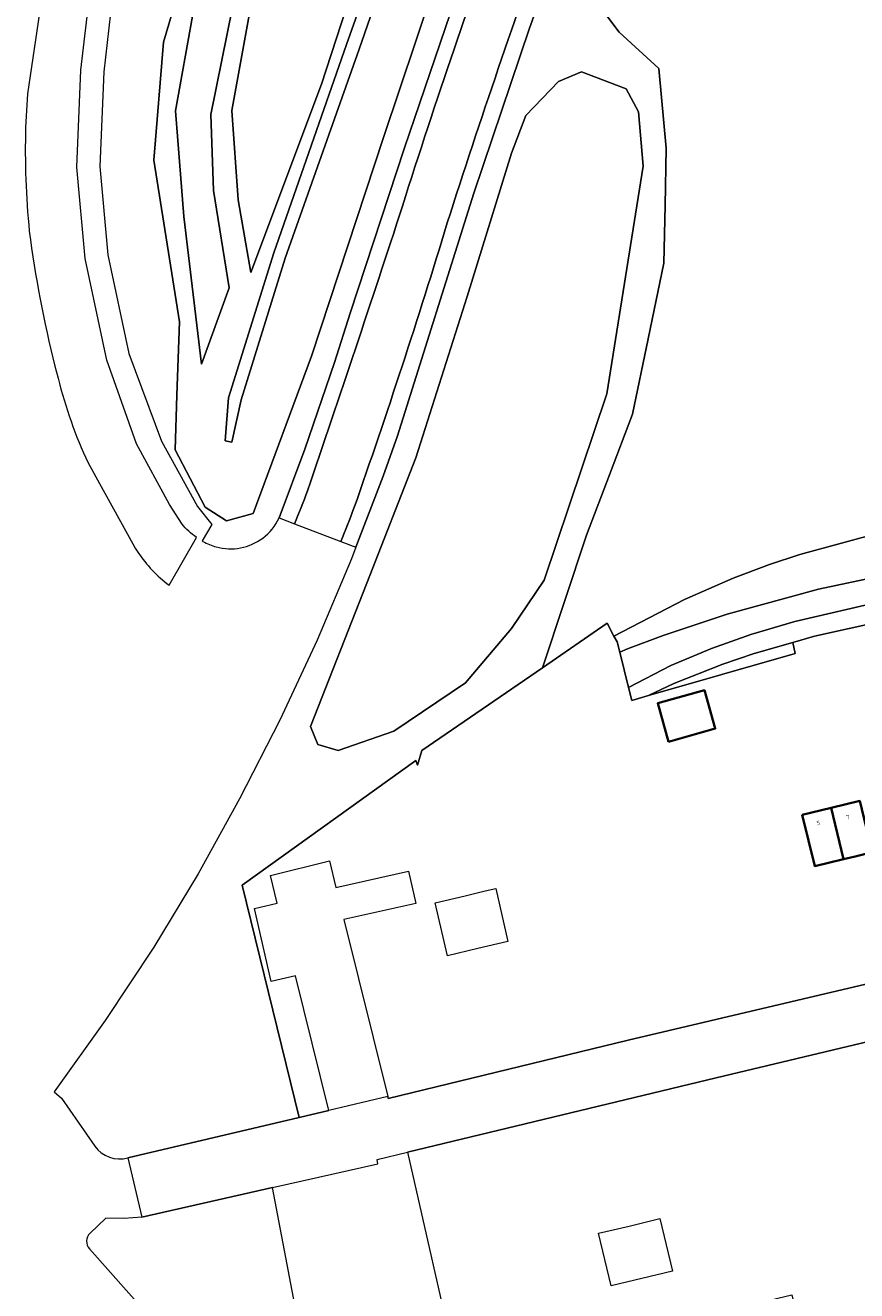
# Model space of a CAD drawing. Header units: metres. Extents: x 197700 to 204338, y 317132 to 325229.
# Tile 933 of 1056: x 198729 to 198802, y 320785 to 320895. Entities that reach past the tile are written whole.
import ezdxf
from ezdxf.enums import TextEntityAlignment as Align

# ---------------------------------------------------------------- set-up
doc = ezdxf.new("R2010")
doc.units = ezdxf.units.M
for name, color, linetype, lineweight in [('B-WE-GR-BEPLANTING_CULTUUR_BOSPLANTSOEN-GV', 90, 'Continuous', 18), ('B-WE-GR-GROENVOORZIENING-GV', 80, 'Continuous', 18), ('B-WE-GW-TALUD_KRUIN-G', 90, 'Continuous', 18), ('B-WE-IE-TERREINAFSCHEIDING_KUNSTMATIG_HEKWERK-G', 20, 'IE-TERREINAFSCHEIDING-KUNSTMATIG', 18), ('B-WE-OG-BEBOUWING-GV', 7, 'Continuous', 35), ('B-WE-OG-BEBOUWING-T18', 10, 'Continuous', 18), ('B-WE-OG-TERREIN_CULTUURSCHEIDING-GV', 7, 'Continuous', 18), ('B-WE-OG-TERREIN_ERF-GV', 7, 'Continuous', 18), ('B-WE-VH-VERHARDING_ASFALT-GV', 252, 'Continuous', 18), ('B-WE-VH-VERHARDING_STRAATBAKSTEEN-GV', 252, 'Continuous', 18)]:
    doc.layers.add(name, color=color, linetype=linetype, lineweight=lineweight)
doc.styles.add('NLCS-ISO-M200-T18', font='NLCS-ISO.ttf', dxfattribs={"height": 0.36})
doc.linetypes.add('IE-TERREINAFSCHEIDING-KUNSTMATIG', pattern='A,4,[82,NLCS.SHX,S=0.75,R=90,X=0,Y=0],4,-2', length=10)

msp = doc.modelspace()

# ---------------------------------------------------------------- linework, layer by layer
at = {"layer": 'B-WE-GR-BEPLANTING_CULTUUR_BOSPLANTSOEN-GV'}
for points in [[(198778.854, 320897.593), (198780.97, 320894.737), (198784.461, 320891.564), (198785.095, 320884.582), (198784.989, 320879.558), (198784.884, 320874.533), (198783.509, 320867.922), (198782.133, 320861.311), (198780.124, 320856.022), (198778.114, 320850.733), (198774.289, 320839.154), (198779.938, 320843.033), (198780.528, 320841.921), (198786.693, 320845.105), (198790.952, 320846.994), (198794.125, 320848.191), (198796.774, 320849.062), (198804.059, 320851.034)], [(198834.819, 320859.146), (198813.364, 320851.234), (198812.412, 320851.419), (198809.785, 320851.675), (198807.059, 320851.567), (198805.696, 320851.376), (198804.059, 320851.034), (198796.774, 320849.062), (198794.125, 320848.191), (198790.952, 320846.994), (198786.693, 320845.105), (198780.528, 320841.921), (198780.802, 320841.405), (198781.029, 320840.507), (198781.715, 320840.812), (198784.813, 320841.972), (198790.435, 320843.839), (198798.408, 320846.013), (198803.907, 320847.192), (198806.132, 320847.448), (198814.4, 320848.531), (198832.914, 320855.004)], [(198832.914, 320855.004), (198814.4, 320848.531), (198806.132, 320847.448), (198803.907, 320847.192), (198798.408, 320846.013), (198790.435, 320843.839), (198784.813, 320841.972), (198781.715, 320840.812), (198781.029, 320840.507), (198781.807, 320837.427), (198785.508, 320839.346), (198789.043, 320840.833), (198792.478, 320842.068), (198796.339, 320843.205), (198804.125, 320845.003), (198814.803, 320846.899), (198833.344, 320853.017)], [(198804.125, 320845.003), (198796.339, 320843.205), (198792.478, 320842.068), (198789.043, 320840.833), (198785.508, 320839.346), (198781.807, 320837.427), (198782.094, 320836.291), (198783.559, 320836.711), (198785.75, 320837.758), (198790.047, 320839.472), (198792.783, 320840.392), (198796.174, 320841.359), (198798.056, 320841.896), (198804.13, 320843.251)]]:
    msp.add_lwpolyline(points, dxfattribs=at)
msp.add_lwpolyline([(198796.174, 320841.359), (198792.783, 320840.392), (198790.047, 320839.472), (198785.75, 320837.758), (198783.559, 320836.711), (198796.364, 320840.386)], close=True, dxfattribs=at)
at = {"layer": 'B-WE-GR-GROENVOORZIENING-GV'}
for points in [[(198779.524, 320946.888), (198779.214, 320944.922), (198777.8, 320944.892), (198772.231, 320942.742), (198766.031, 320939.394), (198760.242, 320935.367), (198754.652, 320930.589), (198750.094, 320925.535), (198745.788, 320919.721), (198742.382, 320913.724), (198743.027, 320913.383), (198741.1, 320908.941), (198739.138, 320903.66), (198737.357, 320897.564), (198736.667, 320897.709), (198735.924, 320891.253), (198735.575, 320882.985), (198736.281, 320875.247), (198738.112, 320866.619), (198740.984, 320858.958), (198744.133, 320853.255), (198745.378, 320851.687), (198744.533, 320850.233), (198744.589, 320850.201)], [(198751.256, 320852.246), (198753.512, 320858.272), (198756.087, 320865.853), (198757.462, 320870.159), (198762.204, 320884.619), (198767.124, 320899.02), (198769.64, 320906.073), (198774.968, 320920.339), (198776.986, 320925.475), (198778.5, 320929.405), (198779.504, 320932.238), (198780.616, 320936.108), (198782.227, 320943.729)], [(198778.384, 320909.619), (198773.135, 320895.074), (198768.273, 320880.641), (198761.599, 320859.441), (198760.34, 320855.906), (198757.975, 320849.69), (198757.593, 320848.686), (198754.586, 320841.57), (198751.317, 320834.564), (198747.799, 320827.679), (198744.164, 320821.127), (198740.289, 320814.714), (198736.06, 320808.299), (198731.586, 320802.053), (198732.236, 320801.498), (198735.138, 320797.32)], [(198738.033, 320796.285), (198753.019, 320799.825), (198748.014, 320820.149), (198763.193, 320831.045), (198763.354, 320830.615), (198763.739, 320831.908), (198774.289, 320839.154), (198778.114, 320850.733), (198780.124, 320856.022), (198782.133, 320861.311), (198783.509, 320867.922), (198784.884, 320874.533), (198784.989, 320879.558), (198785.095, 320884.582), (198784.461, 320891.564), (198780.97, 320894.737), (198778.854, 320897.593)]]:
    msp.add_lwpolyline(points, dxfattribs=at)
for points in [[(198746.656, 320851.988), (198744.799, 320853.188), (198742.159, 320858.201), (198742.319, 320862.988), (198742.558, 320869.407), (198740.312, 320883.524), (198741.137, 320893.848), (198744.475, 320905.092), (198748.997, 320915.703), (198756.563, 320925.625), (198765.864, 320933.451), (198769.718, 320939.47), (198773.46, 320942.621), (198778.124, 320944.17), (198780.69, 320943.408), (198779.05, 320936.243), (198772.182, 320918.877), (198766.017, 320902.292), (198760.418, 320885.592), (198754.096, 320866.386), (198748.984, 320852.628)], [(198753.996, 320834.02), (198758.915, 320846.555), (198763.209, 320857.496), (198767.695, 320871.624), (198771.556, 320884.159), (198772.825, 320887.438), (198775.681, 320890.4), (198777.691, 320891.246), (198781.605, 320889.765), (198782.662, 320887.756), (198783.085, 320882.995), (198779.912, 320863.109), (198774.412, 320846.819), (198771.556, 320842.588), (198767.536, 320837.828), (198761.295, 320833.597), (198756.429, 320831.904), (198754.631, 320832.433)]]:
    msp.add_lwpolyline(points, close=True, dxfattribs=at)
for points in [[(198749.82, 320850.488, 0.1220628), (198751.256, 320852.246)], [(198745.758, 320849.713, 0.2315897), (198749.82, 320850.488)], [(198744.589, 320850.201, 0.0533768), (198745.758, 320849.713)], [(198735.138, 320797.32, 0.3146045), (198738.033, 320796.285)]]:
    msp.add_lwpolyline(points, format="xyb", dxfattribs=at)
at = {"layer": 'B-WE-GW-TALUD_KRUIN-G'}
msp.add_lwpolyline([(198758.239, 320893.238), (198751.78, 320874.967), (198747.938, 320862.579), (198747.132, 320858.868), (198746.526, 320858.978), (198746.832, 320862.742), (198750.78, 320875.426), (198757.143, 320893.641), (198763.734, 320912.229), (198770.762, 320930.871), (198774.426, 320938.762), (198775.128, 320938.48), (198771.549, 320930.505), (198764.714, 320911.887)], close=True, dxfattribs=at)
for points in [[(198781.029, 320840.507), (198781.715, 320840.812), (198784.813, 320841.972), (198790.435, 320843.839), (198798.408, 320846.013), (198803.907, 320847.192), (198806.132, 320847.448), (198814.4, 320848.531), (198832.914, 320855.004)], [(198833.344, 320853.017), (198814.803, 320846.899), (198804.125, 320845.003), (198796.339, 320843.205), (198792.478, 320842.068), (198789.043, 320840.833), (198785.508, 320839.346), (198781.807, 320837.427)]]:
    msp.add_lwpolyline(points, dxfattribs=at)
at = {"layer": 'B-WE-IE-TERREINAFSCHEIDING_KUNSTMATIG_HEKWERK-G'}
for points in [[(198774.289, 320839.154), (198779.938, 320843.033), (198780.528, 320841.921)], [(198781.029, 320840.507), (198780.802, 320841.405), (198780.528, 320841.921)], [(198781.807, 320837.427), (198781.029, 320840.507)], [(198796.364, 320840.386), (198783.559, 320836.711)], [(198753.019, 320799.825), (198748.014, 320820.149), (198763.193, 320831.045), (198763.354, 320830.615), (198763.739, 320831.908), (198774.289, 320839.154)], [(198783.559, 320836.711), (198782.094, 320836.291), (198781.807, 320837.427)], [(198788.944, 320808.277), (198803.028, 320811.596)]]:
    msp.add_lwpolyline(points, dxfattribs=at)
at = {"layer": 'B-WE-OG-BEBOUWING-GV'}
for points in [[(198785.304, 320832.679), (198789.376, 320833.823), (198788.431, 320837.184), (198784.36, 320836.04)], [(198803.1, 320823.01), (198802.017, 320827.505), (198799.504, 320826.9), (198800.587, 320822.405), (198801.599, 320822.649)], [(198796.991, 320826.295), (198798.074, 320821.8), (198800.587, 320822.405), (198799.504, 320826.9)]]:
    msp.add_lwpolyline(points, close=True, dxfattribs=at)
at = {"layer": 'B-WE-OG-TERREIN_CULTUURSCHEIDING-GV'}
for points in [[(198769.718, 320939.47), (198765.864, 320933.451), (198756.563, 320925.625), (198748.997, 320915.703), (198744.475, 320905.092), (198741.137, 320893.848), (198740.312, 320883.524), (198742.558, 320869.407), (198742.319, 320862.988), (198742.159, 320858.201), (198744.799, 320853.188), (198746.656, 320851.988), (198748.984, 320852.628), (198754.096, 320866.386), (198760.418, 320885.592), (198766.017, 320902.292), (198772.182, 320918.877), (198779.05, 320936.243), (198780.69, 320943.408), (198778.124, 320944.17), (198773.46, 320942.621)], [(198746.526, 320858.978), (198747.132, 320858.868), (198747.938, 320862.579), (198751.78, 320874.967), (198758.239, 320893.238), (198764.714, 320911.887), (198771.549, 320930.505), (198775.128, 320938.48), (198774.426, 320938.762), (198770.762, 320930.871), (198763.734, 320912.229), (198757.143, 320893.641), (198750.78, 320875.426), (198746.832, 320862.742)], [(198751.78, 320874.967), (198747.938, 320862.579), (198747.132, 320858.868), (198746.526, 320858.978), (198746.832, 320862.742), (198750.78, 320875.426), (198757.143, 320893.641), (198763.734, 320912.229), (198770.762, 320930.871), (198774.426, 320938.762), (198775.128, 320938.48), (198771.549, 320930.505), (198764.714, 320911.887), (198758.239, 320893.238)], [(198765.772, 320927.067), (198768.555, 320933.148), (198761.948, 320927.944), (198755.802, 320921.845), (198750.025, 320914.001), (198747.14, 320907.102), (198743.697, 320896.136), (198742.196, 320887.835), (198742.926, 320878.603), (198744.472, 320865.692), (198746.895, 320872.38), (198745.513, 320880.892), (198745.296, 320887.533), (198747.67, 320899.36), (198751.354, 320909.414), (198754.04, 320913.511), (198761.037, 320922.84)], [(198765.772, 320927.067), (198761.037, 320922.84), (198754.04, 320913.511), (198751.354, 320909.414), (198747.67, 320899.36), (198745.296, 320887.533), (198745.513, 320880.892), (198746.895, 320872.38), (198744.472, 320865.692), (198742.926, 320878.603), (198742.196, 320887.835), (198743.697, 320896.136), (198747.14, 320907.102), (198750.025, 320914.001), (198755.802, 320921.845), (198761.948, 320927.944), (198768.555, 320933.148)], [(198760.615, 320907.551), (198767.473, 320926.241), (198763.325, 320922.952), (198758.044, 320916.832), (198752.395, 320907.923), (198748.921, 320897.845), (198747.114, 320887.885), (198747.687, 320880.052), (198748.769, 320873.708), (198754.966, 320890.194)], [(198760.615, 320907.551), (198754.966, 320890.194), (198748.769, 320873.708), (198747.687, 320880.052), (198747.114, 320887.885), (198748.921, 320897.845), (198752.395, 320907.923), (198758.044, 320916.832), (198763.325, 320922.952), (198767.473, 320926.241)], [(198753.996, 320834.02), (198754.631, 320832.433), (198756.429, 320831.904), (198761.295, 320833.597), (198767.536, 320837.828), (198771.556, 320842.588), (198774.412, 320846.819), (198779.912, 320863.109), (198783.085, 320882.995), (198782.662, 320887.756), (198781.605, 320889.765), (198777.691, 320891.246), (198775.681, 320890.4), (198772.825, 320887.438), (198771.556, 320884.159), (198767.695, 320871.624), (198763.209, 320857.496), (198758.915, 320846.555)]]:
    msp.add_lwpolyline(points, close=True, dxfattribs=at)
for points in [[(198753.443, 320779.161), (198750.684, 320793.688), (198739.264, 320791.095), (198737.684, 320790.977), (198736.101, 320791.02), (198734.733, 320789.708)], [(198734.677, 320788.324), (198744.515, 320777.215)]]:
    msp.add_lwpolyline(points, dxfattribs=at)
msp.add_lwpolyline([(198734.733, 320789.708, 0.4031624), (198734.677, 320788.324)], format="xyb", dxfattribs=at)
at = {"layer": 'B-WE-OG-TERREIN_ERF-GV'}
msp.add_lwpolyline([(198804.13, 320843.251), (198798.056, 320841.896), (198796.174, 320841.359), (198796.364, 320840.386), (198783.559, 320836.711), (198782.094, 320836.291), (198781.807, 320837.427), (198781.029, 320840.507), (198780.802, 320841.405), (198780.528, 320841.921), (198779.938, 320843.033), (198774.289, 320839.154), (198763.739, 320831.908), (198763.354, 320830.615), (198763.193, 320831.045), (198748.014, 320820.149), (198753.019, 320799.825), (198755.589, 320800.432), (198752.677, 320812.194), (198750.564, 320811.707), (198749.089, 320818.108), (198751.098, 320818.571), (198750.502, 320820.981), (198755.646, 320822.255), (198756.223, 320819.927), (198762.572, 320821.348), (198763.201, 320818.534), (198756.916, 320817.127), (198760.747, 320801.65), (198760.789, 320801.482), (198781.758, 320806.568), (198788.944, 320808.277), (198803.028, 320811.596)], dxfattribs=at)
for points in [[(198785.304, 320832.679), (198784.36, 320836.04), (198788.431, 320837.184), (198789.376, 320833.823)], [(198802.017, 320827.505), (198803.1, 320823.01), (198801.599, 320822.649), (198800.587, 320822.405), (198798.074, 320821.8), (198796.991, 320826.295), (198799.504, 320826.9)], [(198767.529, 320819.215), (198769.276, 320819.626), (198770.188, 320819.84), (198771.26, 320815.209), (198768.618, 320814.588), (198765.975, 320813.966), (198764.887, 320818.594)], [(198776.177, 320779.785), (198776.232, 320779.54), (198783.868, 320781.408), (198796.062, 320784.322), (198797.087, 320780.197), (198798.127, 320780.449), (198797.581, 320782.083), (198822.187, 320788.336), (198825.858, 320788.29), (198842.961, 320790.769), (198848.592, 320796.455), (198849.857, 320806.809), (198849.585, 320810.259), (198847.858, 320817.052), (198847.651, 320817.004), (198845.049, 320816.399), (198820.101, 320810.602), (198789.451, 320803.293), (198762.486, 320796.799), (198766.811, 320777.667)], [(198781.852, 320790.331), (198784.539, 320790.973), (198785.646, 320786.38), (198782.959, 320785.738), (198780.281, 320785.098), (198779.174, 320789.691)]]:
    msp.add_lwpolyline(points, close=True, dxfattribs=at)
at = {"layer": 'B-WE-VH-VERHARDING_ASFALT-GV'}
for points in [[(198782.227, 320943.729), (198780.616, 320936.108), (198779.504, 320932.238), (198778.5, 320929.405), (198776.986, 320925.475), (198774.968, 320920.339), (198769.64, 320906.073), (198767.124, 320899.02), (198762.204, 320884.619), (198757.462, 320870.159), (198756.087, 320865.853), (198753.512, 320858.272), (198751.256, 320852.246), (198752.61, 320851.731)], [(198756.664, 320850.188), (198757.975, 320849.69), (198760.34, 320855.906), (198761.599, 320859.441), (198768.273, 320880.641), (198773.135, 320895.074), (198778.384, 320909.619)], [(198752.61, 320851.731), (198756.664, 320850.188)]]:
    msp.add_lwpolyline(points, dxfattribs=at)
for points in [[(198762.031, 320879.5, -0.0119686), (198771.406, 320906.897)], [(198771.406, 320906.897, 0.0119686), (198762.031, 320879.5)], [(198775.148, 320904.963, 0.0100403), (198765.954, 320878.048)], [(198765.954, 320878.048, -0.0100403), (198775.148, 320904.963)], [(198753.739, 320854.611, 0.0034354), (198762.031, 320879.5)], [(198762.031, 320879.5, -0.0034354), (198753.739, 320854.611)], [(198765.954, 320878.048, -0.0105637), (198757.793, 320853.096)], [(198757.793, 320853.096, 0.0105637), (198765.954, 320878.048)], [(198752.61, 320851.731, 0.0036526), (198753.739, 320854.611)], [(198753.739, 320854.611, -0.0036526), (198752.61, 320851.731)], [(198757.793, 320853.096, -0.0036177), (198756.664, 320850.188)], [(198756.664, 320850.188, 0.0036177), (198757.793, 320853.096)]]:
    msp.add_lwpolyline(points, format="xyb", dxfattribs=at)
msp.add_lwpolyline([(198753.019, 320799.825), (198738.033, 320796.285), (198739.264, 320791.095), (198750.684, 320793.688), (198759.897, 320795.78), (198759.812, 320796.155), (198762.486, 320796.799), (198789.451, 320803.293), (198820.101, 320810.602), (198845.049, 320816.399), (198843.922, 320821.231), (198825.895, 320816.998), (198815.746, 320814.654), (198803.028, 320811.596), (198788.944, 320808.277), (198781.758, 320806.568), (198760.789, 320801.482), (198760.747, 320801.65), (198755.589, 320800.432)], close=True, dxfattribs=at)
at = {"layer": 'B-WE-VH-VERHARDING_STRAATBAKSTEEN-GV'}
for points in [[(198742.765, 320851.717), (198741.68, 320853.434), (198738.798, 320858.734), (198736.187, 320866.058), (198734.3, 320874.948), (198733.571, 320882.936), (198733.929, 320891.41), (198734.708, 320898.096), (198736.573, 320904.51), (198738.594, 320909.949), (198740.618, 320914.656), (198744.108, 320920.814), (198748.544, 320926.803), (198753.254, 320932.025), (198759.018, 320936.952), (198764.981, 320941.101), (198771.392, 320944.562), (198776.993, 320946.745)], [(198731.283, 320902.948), (198729.262, 320889.333), (198729.17, 320887.865), (198729.093, 320886.397)], [(198731.661, 320865.528), (198731.787, 320864.997), (198731.941, 320864.474)], [(198734.563, 320857.057), (198735.539, 320855.257), (198738.46, 320849.994), (198738.682, 320849.615), (198738.918, 320849.244)], [(198741.648, 320846.355), (198744.03, 320850.546)]]:
    msp.add_lwpolyline(points, dxfattribs=at)
for points in [[(198729.093, 320886.397, 0.0307142), (198729.416, 320877.312)], [(198729.416, 320877.312, 0.0301313), (198731.661, 320865.528)], [(198731.941, 320864.474, 0.0510221), (198734.563, 320857.057)], [(198744.03, 320850.546, -0.0705975), (198742.765, 320851.717)], [(198738.918, 320849.244, 0.0863207), (198741.648, 320846.355)]]:
    msp.add_lwpolyline(points, format="xyb", dxfattribs=at)

# ---------------------------------------------------------------- texts
at = {"layer": 'B-WE-OG-BEBOUWING-T18', "style": 'NLCS-ISO-M200-T18'}
for s, rotation, p in [('7', 13.6, (198800.966, 320826.082)), ('5', 13.5, (198798.394, 320825.576))]:
    msp.add_text(s, height=0.36, rotation=rotation, dxfattribs=at).set_placement(p, align=Align.MIDDLE)

doc.saveas('drawing.dxf')
